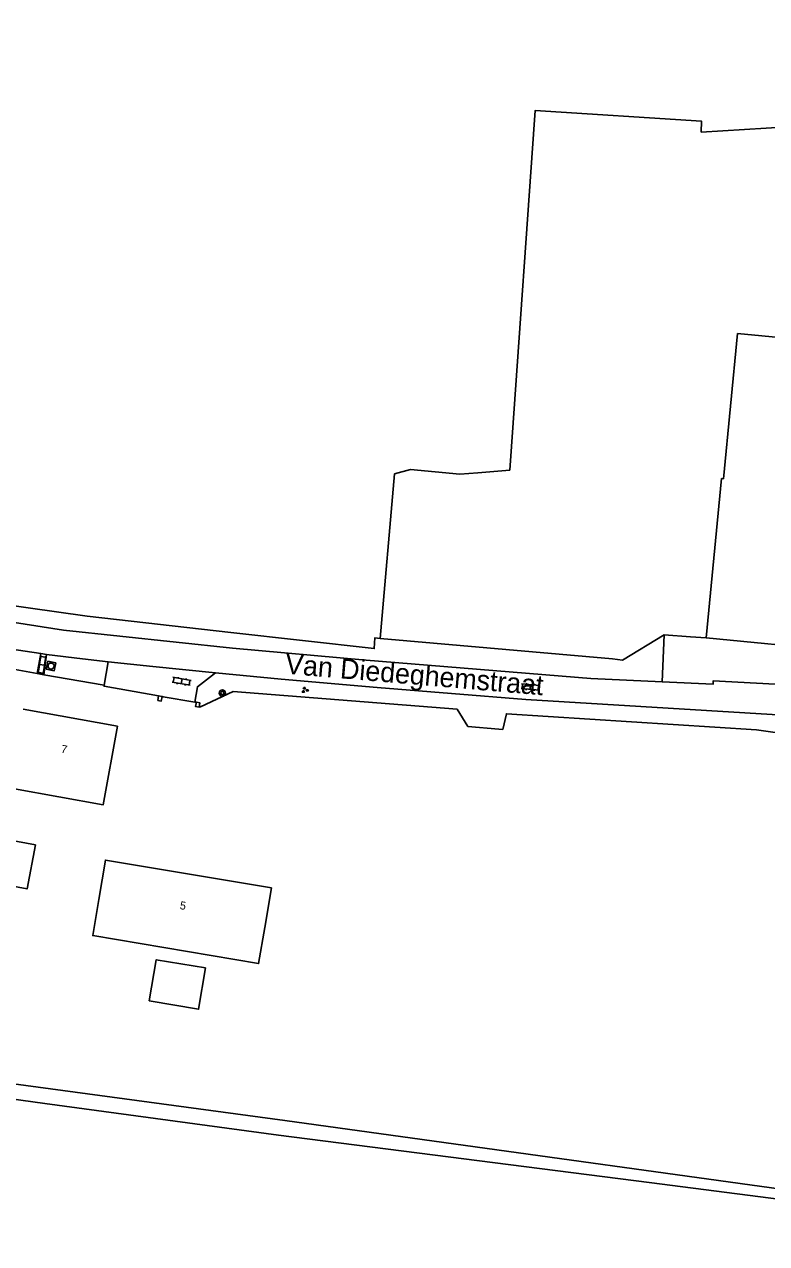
# Model space of a CAD drawing. Extents: x 124000 to 129000, y 395500 to 397503.
# Drawn here: x 125816.2 to 125908.9, y 397169.1 to 397321.5 of the extents above; entities that cross this region are included whole.
import ezdxf

# ---------------------------------------------------------------- set-up
doc = ezdxf.new("R2010")
doc.units = 0
for name, color, linetype in [('gg-afsc-draadraster', 7, 'Continuous'), ('gg-afsc-erfafscheiding', 7, 'Continuous'), ('gg-afsc-hekwerk', 7, 'Continuous'), ('gg-afsc-muur', 7, 'Continuous'), ('gg-anno-huisnummerreeks BGT', 7, 'Continuous'), ('gg-anno-openbare ruimte label', 7, 'Continuous'), ('gg-bbg-gedigitaliseerde bebouwing', 7, 'Continuous'), ('gg-bbg-hoofdgebouw', 7, 'Continuous'), ('gg-bbg-luifel en loopbrug', 7, 'Continuous'), ('gg-knt-bronhoudergrens', 7, 'Continuous'), ('gg-knt-verharding', 7, 'Continuous'), ('gg-kntw-bovenkant insteek waterloop', 7, 'Continuous'), ('gg-kwrk-stuw', 7, 'Continuous'), ('gt-grn-groengrens', 7, 'Continuous'), ('gt-grn-weggrens', 7, 'Continuous'), ('gt-symb-boom', 7, 'Continuous'), ('gt-symb-groenvak', 7, 'Continuous'), ('gt-symb-klinker verharding', 7, 'Continuous'), ('gt-symb-rioolschacht', 7, 'Continuous')]:
    doc.layers.add(name, color=color, linetype=linetype)

# ---------------------------------------------------------------- blocks, each defined once
blk = doc.blocks.new('gt0-KL1')
at = {"layer": 'gt-symb-klinker verharding'}
for p, q in [((-1.15, 0.3), (1.15, 0.3)), ((-1, -0.3), (-1, 0.3)), ((-0.5, 0.3), (-0.5, 0.45)), ((0, -0.3), (0, 0.3)), ((0.5, 0.3), (0.5, 0.45)), ((1, -0.3), (1, 0.3)), ((-1.15, -0.3), (1.15, -0.3)), ((-0.5, -0.45), (-0.5, -0.3)), ((0.5, -0.45), (0.5, -0.3))]:
    blk.add_line(p, q, dxfattribs=at)
blk = doc.blocks.new('gt0-RS')
at = {"layer": 'gt-symb-rioolschacht'}
blk.add_lwpolyline([(-0.5, -0.5), (0.5, -0.5), (0.5, 0.5), (-0.5, 0.5)], close=True, dxfattribs=at)
blk.add_circle((0, 0), 0.375, dxfattribs=at)
blk = doc.blocks.new('gt0-BOOM')
at = {"layer": 'gt-symb-boom'}
for radius in [0.4, 0.2]:
    blk.add_circle((0, 0), radius, dxfattribs=at)
blk = doc.blocks.new('gt0-GRVAK')
at = {"layer": 'gt-symb-groenvak'}
for p, q in [((-0.11, 0.19), (-0.23, 0.24)), ((-0.18, 0.15), (0.09, 0.15)), ((-0.09, 0.21), (-0.16, 0.32)), ((-0.05, 0.21), (-0.05, 0.39)), ((0, 0.21), (0.06, 0.32)), ((0.01, 0.19), (0.13, 0.24)), ((0.26, -0.05), (0.2, 0.06)), ((0.3, -0.05), (0.3, 0.13)), ((0.35, -0.05), (0.41, 0.06)), ((-0.25, -0.23), (-0.36, -0.18)), ((-0.32, -0.26), (-0.05, -0.26)), ((-0.23, -0.21), (-0.29, -0.09)), ((-0.18, -0.2), (-0.18, -0.02)), ((-0.14, -0.21), (-0.07, -0.09)), ((-0.12, -0.23), (0, -0.18)), ((0.24, -0.07), (0.12, -0.02)), ((0.17, -0.11), (0.44, -0.11)), ((0.37, -0.07), (0.49, -0.02))]:
    blk.add_line(p, q, dxfattribs=at)

msp = doc.modelspace()

# ---------------------------------------------------------------- linework, layer by layer
at = {"layer": 'gg-afsc-draadraster'}
msp.add_line((125860.69, 397244.76), (125862.45, 397265.3), dxfattribs=at)
for points in [[(125924.91, 397321.48), (125924.63, 397321.46), (125925.14, 397309.52), (125900.76, 397308.02)], [(125877.06, 397268.73), (125880.05, 397310.72), (125900.8, 397309.39), (125900.76, 397308.02)], [(125862.45, 397265.3), (125864.47, 397265.84), (125870.62, 397265.27), (125872.89, 397265.45), (125876.85, 397265.76)], [(125950.31, 397170.7), (125942.5, 397223.41), (125941.44, 397230.97), (125911.77, 397232.73), (125907.68, 397233.34), (125876.43, 397235.34), (125875.98, 397233.37), (125875.5, 397233.41)]]:
    msp.add_lwpolyline(points, dxfattribs=at)
at = {"layer": 'gg-afsc-erfafscheiding'}
for p, q in [((125901.38, 397244.83), (125899.43, 397244.96)), ((125801.47, 397243.24), (125817.83, 397240.38)), ((125818.64, 397240.19), (125826.21, 397238.91))]:
    msp.add_line(p, q, dxfattribs=at)
at = {"layer": 'gg-afsc-hekwerk'}
for p, q in [((125896.13, 397245.19), (125899.43, 397244.96)), ((125871.64, 397233.73), (125870.3, 397235.92)), ((125871.64, 397233.73), (125875.5, 397233.41))]:
    msp.add_line(p, q, dxfattribs=at)
for points in [[(125860.69, 397244.76), (125860, 397244.82), (125859.93, 397243.49), (125842.01, 397245.47), (125824.09, 397247.55), (125809.27, 397249.63), (125794.76, 397252.24), (125781.5, 397254.82)], [(125860.69, 397244.76), (125889.7, 397242.19), (125890.93, 397242.05), (125896.13, 397245.19)], [(125870.3, 397235.92), (125842.3, 397238.13), (125838.24, 397236.21)]]:
    msp.add_lwpolyline(points, dxfattribs=at)
at = {"layer": 'gg-afsc-muur'}
msp.add_line((125833, 397237.56), (125833.43, 397237.48), dxfattribs=at)
for points in [[(125833.43, 397237.48), (125833.33, 397236.93), (125832.9, 397237.01), (125833, 397237.56)], [(125837.71, 397236.77), (125837.62, 397236.24), (125838.05, 397236.17)], [(125838.05, 397236.17), (125838.15, 397236.69), (125837.71, 397236.77)]]:
    msp.add_lwpolyline(points, dxfattribs=at)
at = {"layer": 'gg-bbg-gedigitaliseerde bebouwing'}
msp.add_line((125905.32, 397282.85), (125911.38, 397282.26), dxfattribs=at)
msp.add_lwpolyline([(125905.32, 397282.85), (125903.55, 397264.71), (125903.32, 397264.73), (125901.38, 397244.83)], dxfattribs=at)
at = {"layer": 'gg-bbg-hoofdgebouw'}
for points in [[(125942.49, 397261.02), (125940.4, 397241.03), (125921.46, 397242.88), (125921.65, 397244.8), (125917.87, 397245.15), (125917.68, 397243.24), (125901.38, 397244.83)], [(125816.06, 397235.9), (125827.85, 397233.78), (125826.08, 397223.96), (125815.01, 397225.95)], [(125846.27, 397208.64), (125847.09, 397213.57), (125826.35, 397217.06), (125825.52, 397212.12)], [(125846.27, 397208.64), (125845.49, 397204.12), (125824.76, 397207.61), (125825.52, 397212.12)]]:
    msp.add_lwpolyline(points, dxfattribs=at)
at = {"layer": 'gg-bbg-luifel en loopbrug'}
for points in [[(125813.08, 397219.8), (125817.61, 397218.95), (125816.57, 397213.44), (125812.04, 397214.29), (125813.08, 397219.8)], [(125831.82, 397199.45), (125832.69, 397204.6), (125838.85, 397203.57), (125837.99, 397198.42), (125831.82, 397199.45)]]:
    msp.add_lwpolyline(points, dxfattribs=at)
at = {"layer": 'gg-knt-bronhoudergrens'}
msp.add_line((125877.06, 397268.73), (125876.85, 397265.76), dxfattribs=at)
at = {"layer": 'gg-knt-verharding'}
for p, q in [((125895.9, 397239.33), (125896.13, 397245.19)), ((125817.83, 397240.38), (125818.28, 397242.85)), ((125818.99, 397242.75), (125818.28, 397242.85)), ((125818.99, 397242.75), (125818.64, 397240.19)), ((125826.68, 397241.84), (125826.21, 397238.91)), ((125826.68, 397241.84), (125832.29, 397241.23)), ((125832.29, 397241.23), (125840.11, 397240.45)), ((125833.43, 397237.48), (125833.57, 397237.46))]:
    msp.add_line(p, q, dxfattribs=at)
for points in [[(125770.4, 397254.94), (125789.54, 397251), (125800.58, 397249.01), (125821.12, 397245.8), (125842.23, 397243.55), (125858.93, 397242.05), (125886.98, 397239.73), (125895.9, 397239.33)], [(125818.28, 397242.85), (125806.48, 397244.61), (125802.6, 397245.24)], [(125818.99, 397242.75), (125823.47, 397242.18), (125826.68, 397241.84)], [(125840.11, 397240.45), (125837.84, 397238.72), (125837.53, 397236.8)], [(125840.11, 397240.45), (125848.32, 397239.67), (125860.31, 397238.63), (125878.86, 397237.12), (125911.02, 397235.16)], [(125895.9, 397239.33), (125902.27, 397239.05), (125902.28, 397239.47), (125940.17, 397237.39), (125940.84, 397237.44)], [(125826.21, 397238.91), (125826.18, 397238.77), (125833, 397237.56)]]:
    msp.add_lwpolyline(points, dxfattribs=at)
at = {"layer": 'gg-kntw-bovenkant insteek waterloop'}
msp.add_lwpolyline([(125951.25, 397169.13), (125925.94, 397172.67), (125894.26, 397176.75), (125847.97, 397182.7), (125818.79, 397186.62), (125791.78, 397190.39), (125769.5, 397193.62), (125742.08, 397197.31), (125737.33, 397198.19)], dxfattribs=at)
at = {"layer": 'gg-kwrk-stuw'}
msp.add_lwpolyline([(125950.31, 397170.7), (125929.42, 397173.33), (125848.76, 397184.52), (125739.33, 397199.3), (125738.26, 397199.47)], dxfattribs=at)
at = {"layer": 'gt-grn-groengrens'}
for p, q in [((125837.53, 397236.8), (125837.71, 397236.77)), ((125838.05, 397236.17), (125838.24, 397236.21))]:
    msp.add_line(p, q, dxfattribs=at)
at = {"layer": 'gt-grn-weggrens'}
for p, q in [((125817.83, 397240.38), (125818.64, 397240.19)), ((125833.57, 397237.46), (125837.53, 397236.8))]:
    msp.add_line(p, q, dxfattribs=at)

# ---------------------------------------------------------------- block references
at = {"layer": 'gt-symb-boom'}
msp.add_blockref('gt0-BOOM', (125840.96, 397237.92), dxfattribs=at)
at = {"layer": 'gt-symb-groenvak'}
msp.add_blockref('gt0-GRVAK', (125851.26, 397238.3), dxfattribs=at)
at = {"layer": 'gt-symb-klinker verharding'}
for p, rotation in [((125818.43, 397241.45), -98.10579358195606), ((125835.87, 397239.39), -10.30997039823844), ((125879.44, 397238.68), -4.701808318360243)]:
    msp.add_blockref('gt0-KL1', p, dxfattribs=dict(at, rotation=rotation))
at = {"layer": 'gt-symb-rioolschacht', "rotation": 168.40926316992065}
msp.add_blockref('gt0-RS', (125819.56, 397241.3), dxfattribs=at)

# ---------------------------------------------------------------- texts
at = {"layer": 'gg-anno-huisnummerreeks BGT'}
for s, rotation, p in [('7', 349.7, (125820.75, 397230.48)), ('5', 350.4, (125835.59, 397210.94))]:
    msp.add_text(s, height=1, rotation=rotation, dxfattribs=at).set_placement(p)
at = {"layer": 'gg-anno-openbare ruimte label'}
msp.add_text('Van Diedeghemstraat', height=2.5, rotation=355.2, dxfattribs=at).set_placement((125848.74, 397240.35))

doc.saveas('drawing.dxf')
